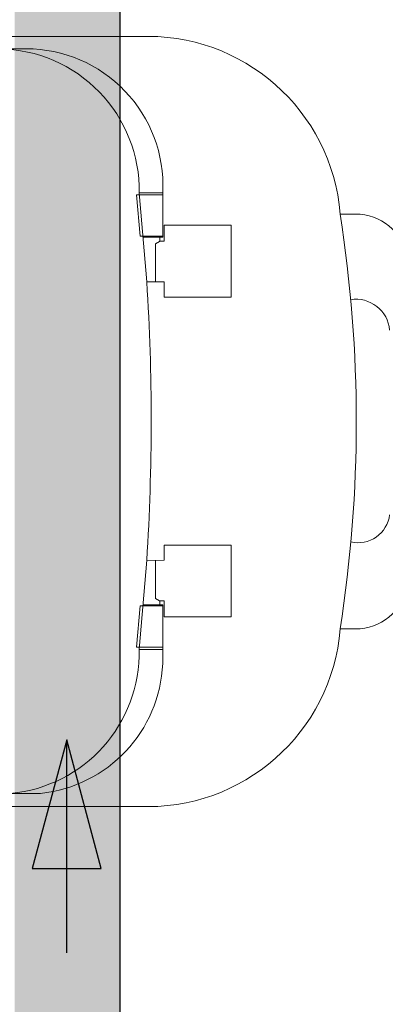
# Model space of a CAD drawing. Header units: millimetres. Extents: x 567 to 934, y -1 to 364.
# Tile 486 of 656: x 766.284 to 766.627, y 46.478 to 47.403. Entities that reach past the tile are written whole.
import ezdxf

# ---------------------------------------------------------------- set-up
doc = ezdxf.new("R2010")
doc.units = ezdxf.units.MM
doc.header["$MEASUREMENT"] = 0
doc.layers.add('AF-Condutos', color=140, linetype='Continuous', lineweight=25)
doc.layers.add('AF-Sentido conduto', color=140, linetype='Continuous', lineweight=30)
doc.layers.add('ARQ FINA', color=8, linetype='Continuous')

msp = doc.modelspace()

# ---------------------------------------------------------------- hatches: boundary and pattern name
at = {"layer": 'AF-Condutos', "linetype": 'Continuous'}
msp.add_hatch(color=151, dxfattribs=at).paths.add_polyline_path([(766.37781, 43.22457), (766.37781, 50.06646), (766.2789, 50.06646), (766.2789, 43.22457)])

# ---------------------------------------------------------------- linework, layer by layer
at = {"layer": 'AF-Condutos'}
msp.add_line((766.37781, 43.31995), (766.37781, 50.06646), dxfattribs=at)
at = {"layer": 'AF-Sentido conduto'}
for p, q in [((766.32781, 46.72631), (766.29545, 46.60557)), ((766.36016, 46.60557), (766.32781, 46.72631)), ((766.29545, 46.60557), (766.36016, 46.60557))]:
    msp.add_line(p, q, dxfattribs=at)
msp.add_lwpolyline([(766.32781, 46.52631), (766.32781, 46.72631)], dxfattribs=at)
at = {"layer": 'ARQ FINA', "lineweight": 5}
for p, q in [((766.39531, 47.38683), (765.88694, 47.38683)), ((765.90031, 47.37535), (766.28964, 47.37535)), ((766.39325, 47.23812), (766.41796, 47.23812)), ((766.39664, 47.19931), (766.39325, 47.23812)), ((766.39583, 47.24006), (766.40292, 47.15645)), ((766.39583, 47.24006), (766.41796, 47.24006)), ((766.41796, 47.24117), (766.41796, 47.19832)), ((766.59897, 47.22011), (766.58461, 47.22011)), ((766.41925, 47.1946), (766.41925, 47.20961)), ((766.41925, 47.20961), (766.48225, 47.20961)), ((766.48225, 47.20961), (766.48225, 47.14221)), ((766.39971, 47.19931), (766.39664, 47.19931)), ((766.39937, 47.19831), (766.41539, 47.19831)), ((766.39971, 47.19931), (766.41796, 47.19931)), ((766.41491, 47.19444), (766.41102, 47.1922)), ((766.41102, 47.1922), (766.41102, 47.15642)), ((766.41796, 47.19832), (766.41521, 47.19832)), ((766.41521, 47.19832), (766.41521, 47.1946)), ((766.41521, 47.1946), (766.41925, 47.1946)), ((766.41925, 47.1564), (766.40292, 47.15645)), ((766.41925, 47.14221), (766.41925, 47.1564)), ((766.48225, 47.14221), (766.41925, 47.14221)), ((766.41925, 46.89504), (766.41925, 46.90923)), ((766.41925, 46.90923), (766.48225, 46.90923)), ((766.48225, 46.90923), (766.48225, 46.84183)), ((766.39583, 46.81137), (766.40293, 46.89511)), ((766.4029, 46.89498), (766.41925, 46.89504)), ((766.41102, 46.85925), (766.41102, 46.89511)), ((766.41506, 46.85692), (766.41102, 46.85925)), ((766.39664, 46.85213), (766.39325, 46.81332)), ((766.39971, 46.85213), (766.39664, 46.85213)), ((766.39937, 46.85313), (766.41655, 46.85313)), ((766.39971, 46.85213), (766.41796, 46.85213)), ((766.41925, 46.85683), (766.41521, 46.85683)), ((766.41521, 46.85683), (766.41521, 46.85311)), ((766.41521, 46.85311), (766.41796, 46.85311)), ((766.41796, 46.85311), (766.41796, 46.79807)), ((766.41925, 46.84183), (766.41925, 46.85683)), ((766.48225, 46.84183), (766.41925, 46.84183)), ((766.58461, 46.8306), (766.59897, 46.8306)), ((766.39325, 46.81332), (766.41796, 46.81332)), ((766.39583, 46.81137), (766.41796, 46.81137)), ((766.30328, 46.67608), (765.90031, 46.67608)), ((765.90006, 46.66388), (766.39531, 46.66388))]:
    msp.add_line(p, q, dxfattribs=at)
for centre, radius, start, end in [((766.40377, 47.2056), 0.18142, 4.58688, 92.67114), ((766.26272, 47.2422), 0.13314, 359.0349, 89.09127), ((766.28964, 47.24691), 0.12845, 357.44126, 90), ((765.33656, 47.02535), 1.26316, 351.13061, 8.86939), ((766.59897, 47.17013), 0.04999, 12.29472, 90), ((764.36646, 47.02582), 2.04064, 356.32406, 3.67035), ((766.59951, 47.1085), 0.03166, 4.94442, 99.05558), ((766.60142, 46.94135), 0.02985, 256.88961, 353.11039), ((766.59897, 46.88058), 0.04999, 270, 347.70528), ((766.40377, 46.84511), 0.18142, 267.32886, 355.41312), ((766.26272, 46.80866), 0.13314, 275.26934, 1.16642), ((766.28964, 46.8038), 0.12845, 276.09937, 357.44126)]:
    msp.add_arc(centre, radius, start, end, dxfattribs=at)

doc.saveas('drawing.dxf')
